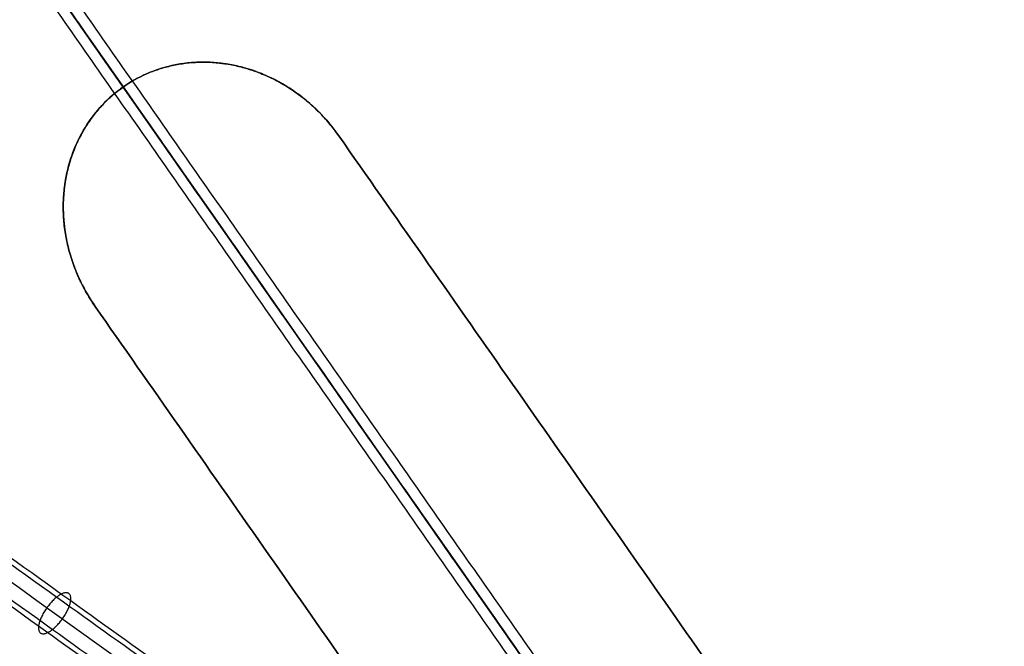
# Model space of a CAD drawing. Header units: millimetres. Extents: x -1437 to 1444, y -1373 to 1332.
# Tile 543 of 656: x 855 to 935, y -535 to -483. Entities that reach past the tile are written whole.
import ezdxf

# ---------------------------------------------------------------- set-up
doc = ezdxf.new("R2010")
doc.units = ezdxf.units.MM
doc.layers.add('Default', color=7, linetype='Continuous', true_color=0x000000)

msp = doc.modelspace()

# ---------------------------------------------------------------- linework, layer by layer
at = {"layer": 'Default'}
msp.add_line((1184.257, -947.563, -1.386), (668.038, -210.326, -1.386), dxfattribs=at)
for points, knots in [([(131.752, -2.218, 715.19), (131.752, -2.218, 712.022), (132.022, -2.415, 705.516), (133.7, -3.639, 692.809), (137.996, -6.773, 677.45), (146.252, -12.795, 660.627), (157.297, -20.851, 645.293), (170.856, -30.741, 631.341), (186.704, -42.299, 618.659), (204.632, -55.374, 607.16), (224.434, -69.815, 596.778), (245.904, -85.471, 587.455), (268.833, -102.191, 579.141), (293.011, -119.819, 571.786), (318.223, -138.2, 565.346), (344.255, -157.178, 559.773), (380.261, -183.424, 553.356), (425.985, -216.749, 547.369), (480.255, -256.291, 543.003), (547.968, -305.612, 540.405), (611.784, -352.065, 541.688), (671.456, -395.455, 546.836), (711.441, -424.504, 552.096), (748.028, -451.054, 558.685), (781.076, -475.003, 566.406), (810.453, -496.251, 575.061), (832.492, -512.151, 583.155), (848.143, -523.41, 590.015), (861.345, -532.885, 596.522), (875.546, -543.036, 604.825), (889.782, -553.137, 615.539), (900.805, -560.878, 626.394), (909.051, -566.583, 637.293), (914.877, -570.521, 648.077), (918.631, -572.954, 658.47), (920.761, -574.222, 668.161), (921.616, -574.627, 675.658), (921.957, -574.717, 681.215), (922.147, -574.705, 686.496), (922.305, -574.642, 693.082), (922.465, -574.597, 699.214), (922.584, -574.552, 703.519), (922.702, -574.503, 707.241), (922.837, -574.441, 710.804), (923.087, -574.303, 714.115), (923.339, -574.158, 716.268), (923.702, -573.942, 717.929), (924.204, -573.643, 719.177), (924.599, -573.414, 719.931), (925.038, -573.17, 720.593), (925.604, -572.882, 721.28), (926.182, -572.628, 721.8), (926.685, -572.492, 722.116), (926.933, -572.469, 722.229), (927.006, -572.497, 722.24), (926.95, -572.458, 722.239), (926.973, -572.474, 722.241), (927.033, -572.789, 722.076), (926.987, -573.49, 721.497), (926.803, -574.445, 720.267), (926.614, -575.186, 718.741), (926.466, -575.739, 717.055), (926.368, -576.106, 715.154), (926.295, -576.377, 711.619), (926.241, -576.58, 705.682), (926.197, -576.742, 695.531), (926.154, -576.905, 669.612), (926.143, -576.946, 619.872), (926.143, -576.945, 575.423), (926.143, -576.945, 548.614)], [0, 0, 0, 0, 9.388442, 19.255122, 38.035744, 57.178432, 77.316807, 98.865398, 122.0388, 146.915987, 173.465741, 201.596645, 231.161304, 261.987256, 293.872014, 326.602232, 359.947794, 428.78614, 497.107436, 561.656634, 680.049679, 733.639593, 783.331634, 829.000453, 870.519221, 907.763266, 940.61609, 955.363367, 968.98038, 992.934084, 1013.030377, 1029.918731, 1044.236716, 1056.788376, 1067.8087, 1077.492049, 1086.225566, 1090.125842, 1094.026118, 1101.968394, 1109.91067, 1112.415568, 1114.920465, 1121.129792, 1123.174, 1125.218209, 1128.030751, 1129.176917, 1130.323084, 1131.30349, 1132.283896, 1133.855098, 1134.468084, 1134.964816, 1135.358592, 1135.705934, 1136.102035, 1136.607468, 1138.013638, 1139.970894, 1142.52016, 1144.044663, 1146.007876, 1149.328219, 1154.965424, 1163.98896, 1179.845509, 1232.782355, 1313.202701, 1313.202701, 1313.202701, 1313.202701]), ([(129.752, -4.218, 715.19), (129.752, -4.218, 712.007), (130.023, -4.416, 705.47), (131.71, -5.646, 692.698), (136.028, -8.796, 677.261), (144.321, -14.846, 660.362), (155.406, -22.931, 644.975), (169.002, -32.847, 630.986), (184.881, -44.428, 618.279), (202.837, -57.523, 606.763), (222.66, -71.98, 596.37), (244.15, -87.65, 587.039), (267.096, -104.382, 578.718), (291.288, -122.02, 571.359), (316.511, -140.41, 564.916), (342.554, -159.395, 559.341), (378.573, -185.651, 552.921), (424.309, -218.985, 546.933), (478.592, -258.537, 542.566), (546.321, -307.869, 539.967), (610.154, -354.333, 541.25), (669.843, -397.736, 546.4), (709.843, -426.796, 551.662), (746.445, -453.357, 558.254), (779.51, -477.318, 565.978), (808.907, -498.58, 574.639), (830.966, -514.494, 582.74), (846.636, -525.767, 589.608), (859.859, -535.257, 596.126), (874.088, -545.428, 604.445), (888.366, -555.559, 615.19), (899.434, -563.332, 626.088), (907.725, -569.068, 637.046), (913.591, -573.033, 647.903), (917.373, -575.484, 658.374), (919.518, -576.762, 668.135), (920.378, -577.169, 675.678), (920.721, -577.259, 681.258), (920.911, -577.247, 686.554), (921.069, -577.184, 693.132), (921.229, -577.138, 699.268), (921.349, -577.093, 703.584), (921.468, -577.045, 707.325), (921.603, -576.983, 710.918), (921.862, -576.839, 714.361), (922.13, -576.685, 716.675), (922.56, -576.43, 718.683), (923.204, -576.046, 720.291), (923.703, -575.756, 721.243), (924.256, -575.45, 722.074), (924.95, -575.095, 722.919), (925.649, -574.791, 723.54), (926.161, -574.658, 723.858), (926.32, -574.646, 723.922), (925.987, -574.682, 723.783), (925.164, -574.056, 723.8), (925.122, -573.751, 723.949), (925.178, -574.029, 723.816), (925.128, -574.923, 723.085), (924.894, -576.117, 721.54), (924.665, -577.016, 719.68), (924.492, -577.662, 717.716), (924.373, -578.105, 715.398), (924.301, -578.375, 711.736), (924.245, -578.583, 705.734), (924.202, -578.745, 695.554), (924.158, -578.908, 669.615), (924.147, -578.949, 619.873), (924.148, -578.947, 575.423), (924.148, -578.947, 548.614)], [0, 0, 0, 0, 9.388442, 19.255122, 38.035744, 57.178432, 77.316807, 98.865398, 122.0388, 146.915987, 173.465741, 201.596645, 231.161304, 261.987256, 293.872014, 326.602232, 359.947794, 428.78614, 497.107436, 561.656634, 680.049679, 733.639593, 783.331634, 829.000453, 870.519221, 907.763266, 940.61609, 955.363367, 968.98038, 992.934084, 1013.030377, 1029.918731, 1044.236716, 1056.788376, 1067.8087, 1077.492049, 1086.225566, 1090.125842, 1094.026118, 1101.968394, 1109.91067, 1112.415568, 1114.920465, 1121.129792, 1123.174, 1125.218209, 1128.030751, 1129.176917, 1130.323084, 1131.30349, 1132.283896, 1133.855098, 1134.468084, 1134.964816, 1135.358592, 1135.705934, 1136.102035, 1136.607468, 1138.013638, 1139.970894, 1142.52016, 1144.044663, 1146.007876, 1149.328219, 1154.965424, 1163.98896, 1179.845509, 1232.782355, 1313.202701, 1313.202701, 1313.202701, 1313.202701]), ([(133.752, -4.218, 715.19), (133.752, -4.218, 712.117), (134.014, -4.409, 705.814), (135.638, -5.594, 693.52), (139.792, -8.624, 678.662), (147.808, -14.472, 662.316), (158.601, -22.343, 647.326), (171.927, -32.063, 633.609), (187.571, -43.473, 621.086), (205.328, -56.423, 609.696), (224.985, -70.758, 599.389), (246.334, -86.326, 590.119), (269.159, -102.97, 581.841), (293.249, -120.534, 574.513), (318.384, -138.859, 568.092), (344.35, -157.788, 562.533), (380.276, -183.976, 556.13), (425.917, -217.24, 550.155), (480.104, -256.723, 545.795), (547.724, -305.976, 543.2), (611.44, -352.356, 544.482), (671.002, -395.666, 549.62), (710.904, -424.655, 554.87), (747.401, -451.14, 561.443), (780.351, -475.017, 569.141), (809.618, -496.186, 577.764), (831.546, -512.005, 585.818), (847.091, -523.188, 592.631), (860.181, -532.583, 599.084), (874.225, -542.621, 607.297), (888.235, -552.562, 617.845), (899.01, -560.129, 628.461), (907.006, -565.661, 639.037), (912.613, -569.45, 649.421), (916.21, -571.782, 659.384), (918.255, -573, 668.683), (919.083, -573.392, 675.925), (919.417, -573.48, 681.344), (919.603, -573.468, 686.538), (919.762, -573.406, 693.143), (919.922, -573.36, 699.267), (920.041, -573.315, 703.58), (920.16, -573.267, 707.312), (920.294, -573.204, 710.892), (920.551, -573.063, 714.284), (920.813, -572.912, 716.54), (921.218, -572.671, 718.423), (921.815, -572.315, 719.914), (922.293, -572.038, 720.826), (922.837, -571.736, 721.649), (923.573, -571.363, 722.539), (924.359, -571.007, 723.268), (925.324, -570.736, 723.887), (926.072, -570.646, 724.25), (927.214, -570.729, 724.619), (928.663, -571.833, 724.589), (929.039, -572.878, 724.176), (929.196, -573.941, 723.565), (929.092, -575.03, 722.613), (928.864, -576.235, 721.045), (928.645, -577.08, 719.285), (928.483, -577.689, 717.434), (928.373, -578.099, 715.294), (928.301, -578.37, 711.687), (928.246, -578.575, 705.712), (928.202, -578.737, 695.544), (928.158, -578.901, 669.613), (928.147, -578.941, 619.872), (928.148, -578.94, 575.423), (928.148, -578.94, 548.614)], [0, 0, 0, 0, 9.388442, 19.255122, 38.035744, 57.178432, 77.316807, 98.865398, 122.0388, 146.915987, 173.465741, 201.596645, 231.161304, 261.987256, 293.872014, 326.602232, 359.947794, 428.78614, 497.107436, 561.656634, 680.049679, 733.639593, 783.331634, 829.000453, 870.519221, 907.763266, 940.61609, 955.363367, 968.98038, 992.934084, 1013.030377, 1029.918731, 1044.236716, 1056.788376, 1067.8087, 1077.492049, 1086.225566, 1090.125842, 1094.026118, 1101.968394, 1109.91067, 1112.415568, 1114.920465, 1121.129792, 1123.174, 1125.218209, 1128.030751, 1129.176917, 1130.323084, 1131.30349, 1132.283896, 1133.855098, 1134.468084, 1134.964816, 1135.358592, 1135.705934, 1136.102035, 1136.607468, 1138.013638, 1139.970894, 1142.52016, 1144.044663, 1146.007876, 1149.328219, 1154.965424, 1163.98896, 1179.845509, 1232.782355, 1313.202701, 1313.202701, 1313.202701, 1313.202701]), ([(131.752, -6.218, 715.19), (131.752, -6.218, 712.102), (132.015, -6.41, 705.767), (133.648, -7.601, 693.408), (137.824, -10.648, 678.472), (145.878, -16.522, 662.051), (156.71, -24.423, 647.008), (170.072, -34.169, 633.254), (185.749, -45.602, 620.706), (203.532, -58.572, 609.299), (223.212, -72.923, 598.981), (244.58, -88.505, 589.702), (267.422, -105.161, 581.419), (291.525, -122.735, 574.086), (316.672, -141.069, 567.662), (342.648, -160.006, 562.101), (378.587, -186.203, 555.696), (424.241, -219.477, 549.719), (478.442, -258.97, 545.358), (546.077, -308.233, 542.763), (609.81, -354.625, 544.044), (669.39, -397.949, 549.184), (709.306, -426.948, 554.436), (745.818, -453.444, 561.011), (778.785, -477.334, 568.713), (808.072, -498.516, 577.342), (830.02, -514.35, 585.403), (845.583, -525.547, 592.225), (858.694, -534.957, 598.688), (872.767, -545.016, 606.917), (886.819, -554.986, 617.496), (897.639, -562.585, 628.155), (905.68, -568.148, 638.79), (911.327, -571.964, 649.247), (914.953, -574.314, 659.288), (917.013, -575.541, 668.657), (917.845, -575.935, 675.945), (918.181, -576.024, 681.387), (918.368, -576.012, 686.595), (918.526, -575.949, 693.193), (918.686, -575.904, 699.321), (918.806, -575.859, 703.644), (918.925, -575.81, 707.397), (919.06, -575.748, 711.006), (919.326, -575.601, 714.53), (919.604, -575.441, 716.946), (920.076, -575.161, 719.177), (920.815, -574.72, 721.028), (921.397, -574.382, 722.138), (922.054, -574.018, 723.13), (922.92, -573.578, 724.178), (923.825, -573.173, 725.007), (924.8, -572.903, 725.629), (925.459, -572.825, 725.944), (926.196, -572.915, 726.162), (926.878, -573.433, 726.15), (927.188, -574.157, 725.884), (927.34, -575.183, 725.304), (927.233, -576.465, 724.201), (926.954, -577.91, 722.318), (926.697, -578.911, 720.224), (926.509, -579.613, 718.095), (926.379, -580.1, 715.538), (926.306, -580.37, 711.803), (926.25, -580.58, 705.763), (926.207, -580.742, 695.567), (926.163, -580.906, 669.616), (926.152, -580.946, 619.873), (926.152, -580.945, 575.423), (926.152, -580.945, 548.614)], [0, 0, 0, 0, 9.388442, 19.255122, 38.035744, 57.178432, 77.316807, 98.865398, 122.0388, 146.915987, 173.465741, 201.596645, 231.161304, 261.987256, 293.872014, 326.602232, 359.947794, 428.78614, 497.107436, 561.656634, 680.049679, 733.639593, 783.331634, 829.000453, 870.519221, 907.763266, 940.61609, 955.363367, 968.98038, 992.934084, 1013.030377, 1029.918731, 1044.236716, 1056.788376, 1067.8087, 1077.492049, 1086.225566, 1090.125842, 1094.026118, 1101.968394, 1109.91067, 1112.415568, 1114.920465, 1121.129792, 1123.174, 1125.218209, 1128.030751, 1129.176917, 1130.323084, 1131.30349, 1132.283896, 1133.855098, 1134.468084, 1134.964816, 1135.358592, 1135.705934, 1136.102035, 1136.607468, 1138.013638, 1139.970894, 1142.52016, 1144.044663, 1146.007876, 1149.328219, 1154.965424, 1163.98896, 1179.845509, 1232.782355, 1313.202701, 1313.202701, 1313.202701, 1313.202701]), ([(668.038, -210.326, 12.424), (680.219, -227.722, -4.595), (717.431, -280.866, -51.462), (803.04, -403.128, -128.87), (878.998, -511.607, -153.73), (926.148, -578.945, -153.73)], [2.41548, 2.41548, 2.41548, 2.41548, 70.396144, 198.636056, 404.995527, 404.995527, 404.995527, 404.995527]), ([(668.717, -211.296, 12.009), (680.735, -228.459, -4.733), (717.765, -281.343, -51.295), (803.119, -403.241, -128.472), (879.027, -511.649, -153.315), (926.148, -578.945, -153.315)], [2.408267, 2.408267, 2.408267, 2.408267, 69.367076, 197.537893, 403.786179, 403.786179, 403.786179, 403.786179]), ([(880.755, -492.798, 11.845), (880.444, -492.353, 11.845), (880.112, -491.93, 11.846), (879.581, -491.325, 11.848), (879.308, -491.03, 11.85), (878.975, -490.7, 11.852), (878.805, -490.539, 11.853), (878.732, -490.47, 11.853), (878.683, -490.424, 11.854), (878.656, -490.4, 11.854), (878.261, -490.039, 11.857), (877.875, -489.721, 11.861), (877.277, -489.278, 11.866), (876.972, -489.064, 11.87), (876.609, -488.83, 11.874), (876.425, -488.717, 11.876), (876.332, -488.661, 11.877), (876.293, -488.637, 11.877), (876.266, -488.621, 11.878), (876.251, -488.613, 11.878), (875.855, -488.379, 11.882), (875.267, -488.069, 11.889), (874.558, -487.759, 11.898), (874.199, -487.617, 11.903), (874.018, -487.55, 11.905), (873.94, -487.522, 11.906), (873.888, -487.503, 11.907), (873.86, -487.493, 11.907), (873.453, -487.35, 11.913), (872.875, -487.175, 11.92), (872.192, -487.02, 11.929), (871.848, -486.954, 11.934), (871.701, -486.929, 11.936), (871.602, -486.912, 11.937), (871.551, -486.904, 11.938), (870.744, -486.779, 11.948), (869.991, -486.732, 11.957), (868.502, -486.776, 11.974), (867.767, -486.868, 11.982), (865.574, -487.356, 12.002), (864.236, -487.944, 12.009), (863.023, -488.793, 12.009)], [0, 0, 0, 0, 1.081886, 1.081886, 1.622829, 1.893301, 2.028537, 2.096155, 2.096155, 2.163772, 2.163772, 3.245659, 3.245659, 3.786602, 4.057073, 4.192309, 4.259927, 4.293736, 4.293736, 4.327545, 4.327545, 5.409431, 5.950374, 6.220846, 6.356082, 6.423699, 6.423699, 6.491317, 6.491317, 7.573204, 8.114147, 8.384618, 8.519854, 8.519854, 8.65509, 8.65509, 10.818862, 10.818862, 12.982635, 12.982635, 17.310179, 17.310179, 17.310179, 17.310179]), ([(863.023, -488.793, 12.424), (863.63, -488.368, 12.424), (864.589, -487.828, 12.422), (865.617, -487.437, 12.415), (866.318, -487.208, 12.41), (866.678, -487.11, 12.407), (867.773, -486.867, 12.398), (868.511, -486.776, 12.39), (869.628, -486.743, 12.377), (870.19, -486.753, 12.37), (870.851, -486.81, 12.362), (871.182, -486.851, 12.358), (871.325, -486.87, 12.356), (871.42, -486.884, 12.355), (871.465, -486.891, 12.354), (871.909, -486.96, 12.348), (872.496, -487.079, 12.341), (873.173, -487.267, 12.332), (873.51, -487.374, 12.327), (873.678, -487.43, 12.325), (873.749, -487.454, 12.324), (873.797, -487.471, 12.324), (873.819, -487.479, 12.323), (874.261, -487.635, 12.318), (874.873, -487.885, 12.31), (875.566, -488.229, 12.301), (875.907, -488.415, 12.297), (876.076, -488.511, 12.295), (876.161, -488.559, 12.294), (876.197, -488.58, 12.294), (876.221, -488.594, 12.294), (876.231, -488.601, 12.293), (876.669, -488.859, 12.288), (877.08, -489.132, 12.284), (877.678, -489.575, 12.278), (877.972, -489.805, 12.275), (878.306, -490.087, 12.272), (878.471, -490.232, 12.271), (878.541, -490.295, 12.27), (878.587, -490.338, 12.27), (878.609, -490.357, 12.27), (879.426, -491.103, 12.264), (880.133, -491.909, 12.26), (880.755, -492.798, 12.26)], [0, 0, 0, 0, 2.1622, 3.2433, 3.2433, 4.3244, 4.3244, 6.486601, 6.486601, 7.567701, 8.108251, 8.378526, 8.513663, 8.513663, 8.648801, 8.648801, 9.729901, 10.270451, 10.540726, 10.675863, 10.743432, 10.743432, 10.811001, 10.811001, 11.892101, 12.432651, 12.702926, 12.838064, 12.905632, 12.939417, 12.939417, 12.973201, 12.973201, 14.054301, 14.054301, 14.594851, 14.865126, 15.000264, 15.067833, 15.067833, 15.135401, 15.135401, 17.297601, 17.297601, 17.297601, 17.297601]), ([(860.721, -506.825, 12.26), (860.432, -506.412, 12.26), (860.166, -505.988, 12.261), (859.801, -505.334, 12.263), (859.627, -505.002, 12.264), (859.439, -504.609, 12.266), (859.361, -504.438, 12.267), (859.311, -504.324, 12.268), (859.285, -504.265, 12.268), (859.071, -503.769, 12.271), (858.904, -503.322, 12.274), (858.688, -502.643, 12.28), (858.588, -502.301, 12.282), (858.487, -501.898, 12.286), (858.44, -501.696, 12.288), (858.42, -501.609, 12.289), (858.408, -501.551, 12.289), (858.401, -501.52, 12.29), (858.303, -501.06, 12.294), (858.197, -500.408, 12.301), (858.128, -499.644, 12.31), (858.108, -499.261, 12.314), (858.101, -499.07, 12.316), (858.099, -498.987, 12.317), (858.098, -498.933, 12.318), (858.097, -498.904, 12.318), (858.089, -498.463, 12.324), (858.107, -497.846, 12.331), (858.178, -497.136, 12.34), (858.219, -496.833, 12.344), (858.249, -496.631, 12.347), (858.265, -496.529, 12.348), (858.553, -494.853, 12.37), (859.097, -493.406, 12.389), (860.733, -490.769, 12.417), (861.769, -489.671, 12.424), (863.023, -488.793, 12.424)], [0, 0, 0, 0, 1.083155, 1.083155, 1.624733, 1.895522, 2.030917, 2.030917, 2.166311, 2.166311, 3.249466, 3.249466, 3.791044, 4.061833, 4.197227, 4.264925, 4.264925, 4.332622, 4.332622, 5.415777, 5.957355, 6.228144, 6.363538, 6.431236, 6.431236, 6.498933, 6.498933, 7.582088, 8.123666, 8.394455, 8.394455, 8.665244, 8.665244, 12.997866, 12.997866, 17.330488, 17.330488, 17.330488, 17.330488]), ([(863.023, -488.793, 12.009), (862.394, -489.233, 12.009), (861.533, -489.977, 12.006), (860.672, -490.991, 11.998), (860.333, -491.456, 11.994), (860.115, -491.774, 11.991), (860.008, -491.938, 11.989), (859.704, -492.428, 11.984), (859.518, -492.765, 11.98), (859.179, -493.459, 11.972), (859.025, -493.817, 11.968), (858.751, -494.547, 11.958), (858.572, -495.105, 11.951), (858.41, -495.774, 11.943), (858.35, -496.064, 11.939), (858.312, -496.259, 11.936), (858.295, -496.354, 11.935), (858.21, -496.855, 11.929), (858.136, -497.46, 11.921), (858.1, -498.176, 11.912), (858.094, -498.536, 11.907), (858.095, -498.717, 11.905), (858.095, -498.795, 11.904), (858.096, -498.846, 11.904), (858.096, -498.871, 11.903), (858.105, -499.335, 11.898), (858.149, -499.989, 11.89), (858.255, -500.748, 11.882), (858.322, -501.127, 11.878), (858.359, -501.316, 11.876), (858.375, -501.397, 11.875), (858.386, -501.451, 11.875), (858.392, -501.476, 11.875), (858.497, -501.968, 11.87), (858.618, -502.426, 11.866), (858.834, -503.103, 11.86), (858.951, -503.439, 11.858), (859.102, -503.827, 11.855), (859.169, -503.993, 11.854), (859.215, -504.103, 11.854), (859.238, -504.156, 11.853), (859.657, -505.129, 11.848), (860.143, -506, 11.845), (860.721, -506.825, 11.845)], [0, 0, 0, 0, 2.16185, 3.242775, 3.783237, 3.783237, 4.323699, 4.323699, 5.404624, 5.404624, 6.485549, 6.485549, 7.566474, 8.106936, 8.377168, 8.377168, 8.647399, 8.647399, 9.728324, 10.268786, 10.539017, 10.674133, 10.741691, 10.741691, 10.809249, 10.809249, 11.890173, 12.430636, 12.700867, 12.835983, 12.903541, 12.903541, 12.971098, 12.971098, 14.052023, 14.052023, 14.592486, 14.862717, 14.997832, 14.997832, 15.132948, 15.132948, 17.294798, 17.294798, 17.294798, 17.294798])]:
    msp.add_open_spline(points, degree=3, knots=knots, dxfattribs=at)
for points, degree in [([(131.752, -4.218, 715.19), (131.752, -4.218, 590), (545.23, -305.845, 510), (917.378, -576.226, 590), (920.86, -575.164, 703.961), (920.86, -575.164, 721.161), (928.356, -570.698, 725.711), (926.148, -578.945, 721.161), (926.148, -578.945, 704.761), (926.148, -578.945, 548.614)], 3), ([(1292.779, -827.935, -14.631), (1055.173, -488.6, -14.631), (817.568, -149.264, -14.631)], 2), ([(1291.956, -826.96, -15.027), (1055.08, -488.666, -15.027), (818.204, -150.371, -15.027)], 2), ([(1052.627, -194.511, -108.051), (787.134, -380.411, -108.051), (521.641, -566.311, -108.051)], 2), ([(1051.773, -195.292, -107.663), (787.22, -380.534, -107.663), (522.667, -565.776, -107.663)], 2), ([(559.517, -329.954, -14.631), (797.122, -669.29, -14.631), (1034.728, -1008.625, -14.631)], 2), ([(560.339, -330.929, -15.027), (797.216, -669.224, -15.027), (1034.092, -1007.518, -15.027)], 2), ([(1234.165, -363.269, -153.73), (926.148, -578.945, -153.73), (618.131, -794.62, -153.73)], 2), ([(1233.346, -363.842, -153.315), (926.148, -578.945, -153.315), (618.949, -794.047, -153.315)], 2), ([(784.818, -375.555, 32.409), (855.272, -476.172, 79.56), (925.725, -576.79, 126.711)], 2), ([(924.795, -577.013, 127.624), (854.342, -476.395, 80.473), (783.889, -375.777, 33.323)], 2), ([(784.291, -376.352, 31.496), (854.744, -476.97, 78.647), (925.197, -577.587, 125.797)], 2), ([(783.361, -376.575, 32.409), (853.815, -477.193, 79.56), (924.268, -577.81, 126.711)], 2), ([(863.023, -488.793, 12.009), (826.726, -436.956, 12.009), (790.429, -385.119, 12.009)], 2), ([(790.429, -385.119, 12.424), (826.726, -436.956, 12.424), (863.023, -488.793, 12.424)], 2), ([(863.023, -488.793, 12.009), (863.023, -488.793, 12.217), (863.023, -488.793, 12.424)], 2), ([(516.634, -489.137, -78.652), (693.553, -741.803, -78.652), (870.471, -994.47, -78.652)], 2), ([(517.738, -490.37, -79.007), (693.719, -741.697, -79.007), (869.7, -993.024, -79.007)], 2), ([(991.574, -651.064, 11.845), (936.165, -571.931, 11.845), (880.755, -492.798, 11.845)], 2), ([(880.755, -492.798, 12.26), (936.165, -571.931, 12.26), (991.574, -651.064, 12.26)], 2), ([(880.755, -492.798, 11.845), (880.755, -492.798, 12.053), (880.755, -492.798, 12.26)], 2), ([(991.574, -651.064, 12.053), (936.165, -571.931, 12.053), (880.755, -492.798, 12.053)], 2), ([(971.541, -665.092, 12.26), (916.131, -585.959, 12.26), (860.721, -506.825, 12.26)], 2), ([(860.721, -506.825, 11.845), (916.131, -585.959, 11.845), (971.541, -665.092, 11.845)], 2), ([(860.721, -506.825, 12.26), (860.721, -506.825, 12.053), (860.721, -506.825, 11.845)], 2), ([(971.541, -665.092, 12.053), (916.131, -585.959, 12.053), (860.721, -506.825, 12.053)], 2)]:
    msp.add_open_spline(points, degree=degree, dxfattribs=at)
for points, weights, knots in [([(880.755, -492.798, 12.135), (873.04, -481.779, 12.135), (863.023, -488.793, 12.135), (853.006, -495.807, 12.135), (860.721, -506.825, 12.135)], [1, 0.707106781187, 1, 0.707106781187, 1], [1.570796, 1.570796, 1.570796, 3.141593, 3.141593, 4.712389, 4.712389, 4.712389]), ([(857.217, -533.359, 594.935), (855.899, -534.4, 596.022), (856.072, -533.071, 597.506), (856.244, -531.741, 598.989), (857.562, -530.7, 597.903), (858.879, -529.658, 596.817), (858.707, -530.988, 595.333), (858.534, -532.318, 593.849), (857.217, -533.359, 594.935)], [1, 0.707106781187, 1, 0.707106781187, 1, 0.707106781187, 1, 0.707106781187, 1], [0, 0, 0, 3.141593, 3.141593, 6.283185, 6.283185, 9.424778, 9.424778, 12.566371, 12.566371, 12.566371])]:
    msp.add_rational_spline(points, weights, degree=2, knots=knots, dxfattribs=at)

doc.saveas('drawing.dxf')
